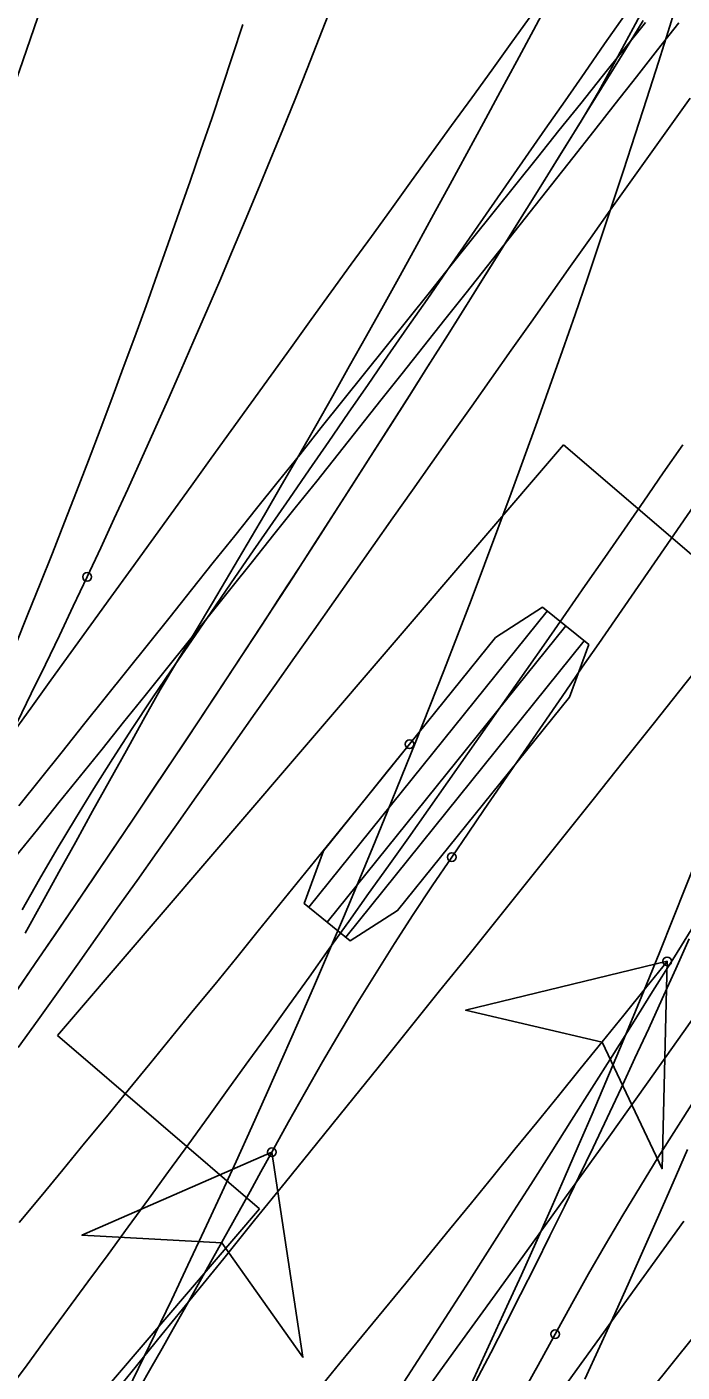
# Model space of a CAD drawing. Extents: x -14 to 1565148, y -25 to 642856.
# Drawn here: x 1564893.55 to 1564899.87, y 636451.95 to 636464.92 of the extents above; entities that cross this region are included whole.
import ezdxf

# ---------------------------------------------------------------- set-up
doc = ezdxf.new("R2010")
doc.units = 0
for name, color, linetype in [('DR_P_Headwall', 7, 'Continuous'), ('GE_P_Driveway_CL', 7, 'Continuous'), ('GE_X_Alignment', 7, 'Continuous'), ('MT_P_Drums', 7, 'Continuous'), ('PM_P_Edge_Line', 7, 'Continuous'), ('PV_P_EOP', 7, 'Continuous'), ('PV_X_EOP', 7, 'Continuous'), ('TR_Turning_Path23', 7, 'Continuous'), ('TR_Turning_Path25', 7, 'Continuous'), ('TR_Turning_Path27', 7, 'Continuous'), ('TR_Turning_Path28', 7, 'Continuous'), ('TR_Turning_Path28 - Copy-1', 7, 'Continuous')]:
    doc.layers.add(name, color=color, linetype=linetype)

msp = doc.modelspace()

# ---------------------------------------------------------------- linework, layer by layer
at = {"layer": 'DR_P_Headwall'}
for points in [[(1564893.429, 636455.592), (1564893.625, 636455.877), (1564893.82, 636456.163), (1564894.014, 636456.448), (1564894.208, 636456.734), (1564894.402, 636457.021), (1564894.595, 636457.307), (1564894.787, 636457.594), (1564894.979, 636457.881), (1564895.171, 636458.169), (1564895.362, 636458.457), (1564895.552, 636458.745), (1564895.741, 636459.034), (1564895.93, 636459.323), (1564896.119, 636459.613), (1564896.307, 636459.903), (1564896.494, 636460.193), (1564896.681, 636460.484), (1564896.867, 636460.775), (1564897.053, 636461.066), (1564897.238, 636461.358), (1564897.423, 636461.65), (1564897.607, 636461.942), (1564897.791, 636462.235), (1564897.975, 636462.527), (1564898.158, 636462.82), (1564898.341, 636463.113), (1564898.524, 636463.406), (1564898.706, 636463.7), (1564898.888, 636463.993), (1564899.064, 636464.292), (1564899.233, 636464.597), (1564899.399, 636464.905), (1564899.564, 636465.213)], [(1564893.454, 636455.627), (1564893.639, 636455.897), (1564893.823, 636456.167), (1564894.007, 636456.438), (1564894.191, 636456.708), (1564894.374, 636456.979), (1564894.557, 636457.251), (1564894.739, 636457.522), (1564894.921, 636457.794), (1564895.103, 636458.067), (1564895.284, 636458.339), (1564895.464, 636458.612), (1564895.644, 636458.886), (1564895.823, 636459.159), (1564896.002, 636459.434), (1564896.181, 636459.708), (1564896.358, 636459.983), (1564896.536, 636460.258), (1564896.713, 636460.534), (1564896.889, 636460.81), (1564897.065, 636461.086), (1564897.241, 636461.362), (1564897.416, 636461.639), (1564897.591, 636461.916), (1564897.765, 636462.193), (1564897.94, 636462.471), (1564898.114, 636462.749), (1564898.287, 636463.027), (1564898.461, 636463.305), (1564898.634, 636463.584), (1564898.807, 636463.862), (1564898.979, 636464.141), (1564899.152, 636464.42), (1564899.324, 636464.7), (1564899.497, 636464.979)]]:
    msp.add_lwpolyline(points, dxfattribs=at)
msp.add_arc((1564621.877, 636629.939), 327.889, 325.51254, 333.71205, dxfattribs=at)
at = {"layer": 'GE_P_Driveway_CL'}
for start, end in [(360, 269.30622), (360, 269.30622), (269.30622, 360), (269.30622, 360)]:
    msp.add_arc((1564834.986, 636485.101), 60.333, start, end, dxfattribs=at)
at = {"layer": 'GE_X_Alignment'}
msp.add_circle((1564834.986, 636485.101), 60.25, dxfattribs=at)
at = {"layer": 'MT_P_Drums'}
for points in [[(1564893.398, 636458.083), (1564893.591, 636458.35), (1564893.784, 636458.618), (1564893.977, 636458.885), (1564894.17, 636459.153), (1564894.363, 636459.42), (1564894.556, 636459.688), (1564894.749, 636459.955), (1564894.942, 636460.223), (1564895.135, 636460.49), (1564895.328, 636460.758), (1564895.521, 636461.025), (1564895.714, 636461.292), (1564895.908, 636461.56), (1564896.101, 636461.827), (1564896.294, 636462.095), (1564896.488, 636462.362), (1564896.681, 636462.629), (1564896.874, 636462.897), (1564897.068, 636463.164), (1564897.261, 636463.432), (1564897.455, 636463.699), (1564897.648, 636463.966), (1564897.842, 636464.234), (1564898.036, 636464.501), (1564898.229, 636464.768), (1564898.423, 636465.035)], [(1564893.505, 636456.407), (1564893.673, 636456.701), (1564893.845, 636456.993), (1564894.02, 636457.285), (1564894.199, 636457.576), (1564894.381, 636457.865), (1564894.567, 636458.153), (1564894.757, 636458.44), (1564894.947, 636458.72), (1564895.139, 636458.999), (1564895.328, 636459.274), (1564895.517, 636459.548), (1564895.706, 636459.823), (1564895.895, 636460.097), (1564896.084, 636460.372), (1564896.273, 636460.646), (1564896.463, 636460.92), (1564896.652, 636461.194), (1564896.842, 636461.468), (1564897.031, 636461.742), (1564897.221, 636462.016), (1564897.411, 636462.29), (1564897.601, 636462.564), (1564897.791, 636462.837), (1564897.981, 636463.111), (1564898.171, 636463.385), (1564898.362, 636463.658), (1564898.552, 636463.932), (1564898.743, 636464.205), (1564898.933, 636464.478), (1564899.124, 636464.752), (1564899.315, 636465.025)], [(1564895.914, 636454.069), (1564896.075, 636454.361), (1564896.238, 636454.652), (1564896.404, 636454.941), (1564896.573, 636455.228), (1564896.745, 636455.514), (1564896.919, 636455.798), (1564897.097, 636456.08), (1564897.278, 636456.36), (1564897.462, 636456.638), (1564897.649, 636456.914)], [(1564898.647, 636452.315), (1564898.809, 636452.609), (1564898.97, 636452.896), (1564899.134, 636453.18), (1564899.3, 636453.463), (1564899.469, 636453.742), (1564899.64, 636454.02), (1564899.813, 636454.295), (1564899.989, 636454.567)], [(1564895.914, 636454.069), (1564894.082, 636453.268), (1564895.431, 636453.194), (1564896.214, 636452.092), (1564895.914, 636454.069)], [(1564898.732, 636451.801), (1564898.924, 636452.068), (1564899.117, 636452.335), (1564899.309, 636452.603), (1564899.502, 636452.87), (1564899.695, 636453.137), (1564899.887, 636453.404)], [(1564898.316, 636451.719), (1564898.482, 636452.017), (1564898.647, 636452.316)]]:
    msp.add_lwpolyline(points, dxfattribs=at)
msp.add_lwpolyline([(1564895.914, 636454.069), (1564894.082, 636453.268), (1564895.431, 636453.194), (1564896.214, 636452.092)], close=True, dxfattribs=at)
for centre in [(1564897.649, 636456.914), (1564897.649, 636456.914), (1564895.914, 636454.069), (1564895.914, 636454.069), (1564898.647, 636452.316), (1564898.647, 636452.315)]:
    msp.add_circle(centre, 0.0417, dxfattribs=at)
for centre, radius, start, end in [((1565680.816, 635918.958), 950.13, 143.371986, 145.514886), ((1564759.571, 636529.056), 155.603, 320.97127, 331.1899)]:
    msp.add_arc(centre, radius, start, end, dxfattribs=at)
at = {"layer": 'PM_P_Edge_Line'}
msp.add_lwpolyline([(1564893.535, 636456.181), (1564893.698, 636456.475), (1564893.861, 636456.769), (1564894.024, 636457.062), (1564894.186, 636457.355), (1564894.349, 636457.648), (1564894.511, 636457.941), (1564894.673, 636458.233), (1564894.836, 636458.525), (1564895.005, 636458.806), (1564895.174, 636459.085), (1564895.343, 636459.365), (1564895.51, 636459.647), (1564895.676, 636459.931), (1564895.843, 636460.214), (1564896.009, 636460.498), (1564896.174, 636460.784), (1564896.338, 636461.071), (1564896.502, 636461.36), (1564896.665, 636461.649), (1564896.828, 636461.939), (1564896.99, 636462.23), (1564897.152, 636462.521), (1564897.313, 636462.814), (1564897.474, 636463.108), (1564897.635, 636463.402), (1564897.796, 636463.697), (1564897.956, 636463.993), (1564898.117, 636464.29), (1564898.277, 636464.587), (1564898.437, 636464.885), (1564898.597, 636465.183)], dxfattribs=at)
msp.add_arc((1564819.469, 636488.511), 86.526, 314.40278, 343.10095, dxfattribs=at)
at = {"layer": 'PV_P_EOP'}
for radius in [62, 60.333, 60.25]:
    msp.add_circle((1564834.986, 636485.101), radius, dxfattribs=at)
for radius in [82.5, 82]:
    msp.add_arc((1564834.986, 636485.101), radius, 315.38222, 5.72699, dxfattribs=at)
at = {"layer": 'PV_X_EOP'}
msp.add_arc((1564834.986, 636485.101), 80, 315.38222, 5.72699, dxfattribs=at)
at = {"layer": 'TR_Turning_Path23'}
for p, q in [((1564898.727, 636460.888), (1564893.846, 636455.194)), ((1564904.801, 636455.682), (1564898.727, 636460.888)), ((1564898.727, 636460.888), (1564898.727, 636460.888)), ((1564898.57, 636459.286), (1564896.27, 636456.431)), ((1564898.749, 636459.142), (1564896.448, 636456.287)), ((1564898.927, 636458.999), (1564896.627, 636456.143)), ((1564893.846, 636455.194), (1564895.795, 636453.523)), ((1564895.795, 636453.523), (1564889.287, 636445.931))]:
    msp.add_line(p, q, dxfattribs=at)
for points in [[(1564898.526, 636459.322), (1564898.971, 636458.963), (1564898.784, 636458.455), (1564897.127, 636456.399), (1564896.671, 636456.108), (1564896.225, 636456.467), (1564896.413, 636456.974), (1564898.07, 636459.03)], [(1564899.727, 636455.909), (1564897.783, 636455.438), (1564899.099, 636455.13), (1564899.679, 636453.909)]]:
    msp.add_lwpolyline(points, close=True, dxfattribs=at)
for points in [[(1564893.477, 636453.39), (1564893.688, 636453.645), (1564893.898, 636453.9), (1564894.109, 636454.155), (1564894.319, 636454.411), (1564894.529, 636454.666), (1564894.738, 636454.922), (1564894.948, 636455.178), (1564895.157, 636455.434), (1564895.367, 636455.69), (1564895.576, 636455.946), (1564895.784, 636456.203), (1564895.993, 636456.46), (1564896.202, 636456.716), (1564896.41, 636456.973), (1564896.618, 636457.23), (1564896.826, 636457.487), (1564897.034, 636457.745), (1564897.242, 636458.002)], [(1564899.727, 636455.909), (1564897.783, 636455.438), (1564899.099, 636455.13), (1564899.679, 636453.909), (1564899.727, 636455.909)]]:
    msp.add_lwpolyline(points, dxfattribs=at)
for centre in [(1564897.242, 636458.002), (1564899.727, 636455.909)]:
    msp.add_circle(centre, 0.0417, dxfattribs=at)
msp.add_arc((1564525.59, 636757.456), 480.53, 316.0494, 321.13184, dxfattribs=at)
at = {"layer": 'TR_Turning_Path25'}
for points in [[(1564893.469, 636455.077), (1564893.661, 636455.346), (1564893.852, 636455.614), (1564894.043, 636455.883), (1564894.234, 636456.151), (1564894.424, 636456.42), (1564894.615, 636456.688), (1564894.805, 636456.957), (1564894.995, 636457.226), (1564895.185, 636457.494), (1564895.375, 636457.763), (1564895.565, 636458.032), (1564895.754, 636458.3), (1564895.944, 636458.569), (1564896.133, 636458.837), (1564896.322, 636459.106), (1564896.512, 636459.375), (1564896.701, 636459.644), (1564896.891, 636459.913), (1564897.081, 636460.183), (1564897.271, 636460.452), (1564897.461, 636460.722), (1564897.651, 636460.991), (1564897.842, 636461.261), (1564898.032, 636461.531), (1564898.223, 636461.801), (1564898.414, 636462.07), (1564898.605, 636462.34), (1564898.796, 636462.61), (1564898.987, 636462.88), (1564899.179, 636463.15), (1564899.371, 636463.42), (1564899.563, 636463.69), (1564899.755, 636463.96), (1564899.948, 636464.23)], [(1564893.357, 636451.755), (1564893.553, 636452.021), (1564893.749, 636452.286), (1564893.945, 636452.552), (1564894.14, 636452.818), (1564894.335, 636453.084), (1564894.53, 636453.35), (1564894.725, 636453.617), (1564894.919, 636453.884), (1564895.114, 636454.151), (1564895.307, 636454.418), (1564895.501, 636454.685), (1564895.694, 636454.953), (1564895.887, 636455.221), (1564896.08, 636455.489), (1564896.273, 636455.757), (1564896.465, 636456.025), (1564896.657, 636456.294), (1564896.848, 636456.562), (1564897.04, 636456.831), (1564897.231, 636457.1), (1564897.422, 636457.37), (1564897.612, 636457.639), (1564897.802, 636457.909), (1564897.992, 636458.179), (1564898.182, 636458.449), (1564898.372, 636458.719), (1564898.561, 636458.99), (1564898.75, 636459.261), (1564898.938, 636459.532), (1564899.127, 636459.803), (1564899.315, 636460.074), (1564899.502, 636460.345), (1564899.69, 636460.617), (1564899.877, 636460.889)]]:
    msp.add_lwpolyline(points, dxfattribs=at)
msp.add_arc((1564634.809, 636643.222), 324.972, 316.17032, 330.27877, dxfattribs=at)
at = {"layer": 'TR_Turning_Path27'}
for points in [[(1564893.445, 636456.923), (1564893.653, 636457.181), (1564893.861, 636457.439), (1564894.069, 636457.697), (1564894.277, 636457.955), (1564894.484, 636458.213), (1564894.692, 636458.471), (1564894.899, 636458.729), (1564895.106, 636458.988), (1564895.313, 636459.246), (1564895.52, 636459.504), (1564895.727, 636459.763), (1564895.934, 636460.022), (1564896.14, 636460.281), (1564896.347, 636460.539), (1564896.553, 636460.798), (1564896.759, 636461.057), (1564896.966, 636461.317), (1564897.172, 636461.576), (1564897.378, 636461.835), (1564897.583, 636462.095), (1564897.789, 636462.354), (1564897.995, 636462.614), (1564898.2, 636462.874), (1564898.405, 636463.133), (1564898.611, 636463.393), (1564898.816, 636463.653), (1564899.021, 636463.913), (1564899.226, 636464.174), (1564899.43, 636464.434), (1564899.635, 636464.694), (1564899.84, 636464.955)], [(1564893.474, 636457.408), (1564893.682, 636457.668), (1564893.891, 636457.929), (1564894.099, 636458.189), (1564894.307, 636458.45), (1564894.516, 636458.71), (1564894.724, 636458.97), (1564894.933, 636459.231), (1564895.141, 636459.491), (1564895.349, 636459.752), (1564895.558, 636460.012), (1564895.766, 636460.273), (1564895.975, 636460.533), (1564896.183, 636460.793), (1564896.391, 636461.054), (1564896.6, 636461.314), (1564896.808, 636461.575), (1564897.017, 636461.835), (1564897.225, 636462.095), (1564897.434, 636462.356), (1564897.642, 636462.616), (1564897.85, 636462.876), (1564898.059, 636463.137), (1564898.267, 636463.397), (1564898.476, 636463.657), (1564898.684, 636463.918), (1564898.893, 636464.178), (1564899.101, 636464.438), (1564899.31, 636464.699), (1564899.518, 636464.959)], [(1564899.565, 636451.771), (1564899.775, 636452.032), (1564899.985, 636452.292)]]:
    msp.add_lwpolyline(points, dxfattribs=at)
msp.add_arc((1564317.874, 636921.747), 743.825, 317.658922, 322.32653, dxfattribs=at)
at = {"layer": 'TR_Turning_Path28'}
for points in [[(1564893.442, 636458.958), (1564893.562, 636459.254), (1564893.681, 636459.549), (1564893.798, 636459.845), (1564893.915, 636460.142), (1564894.03, 636460.439), (1564894.145, 636460.736), (1564894.258, 636461.034), (1564894.371, 636461.332), (1564894.482, 636461.631), (1564894.592, 636461.93), (1564894.701, 636462.229), (1564894.809, 636462.529), (1564894.916, 636462.829), (1564895.022, 636463.13), (1564895.127, 636463.431), (1564895.231, 636463.732), (1564895.334, 636464.034), (1564895.435, 636464.336), (1564895.536, 636464.638), (1564895.635, 636464.941)], [(1564898.932, 636451.881), (1564899.077, 636452.196), (1564899.221, 636452.511), (1564899.364, 636452.827), (1564899.506, 636453.144), (1564899.647, 636453.461), (1564899.786, 636453.778), (1564899.925, 636454.096)]]:
    msp.add_lwpolyline(points, dxfattribs=at)
msp.add_arc((1564811.297, 636492.463), 92.643, 332.0438, 1.05959, dxfattribs=at)
at = {"layer": 'TR_Turning_Path28 - Copy-1'}
for points in [[(1564894.132, 636459.614), (1564894.264, 636459.896), (1564894.394, 636460.178), (1564894.525, 636460.462), (1564894.654, 636460.746), (1564894.782, 636461.031), (1564894.91, 636461.317), (1564895.037, 636461.604), (1564895.162, 636461.892), (1564895.287, 636462.18), (1564895.412, 636462.469), (1564895.535, 636462.76), (1564895.657, 636463.05), (1564895.779, 636463.342), (1564895.899, 636463.633), (1564896.019, 636463.926), (1564896.138, 636464.219), (1564896.255, 636464.513), (1564896.372, 636464.807), (1564896.488, 636465.102)], [(1564893.457, 636458.211), (1564893.594, 636458.491), (1564893.73, 636458.77), (1564893.865, 636459.051), (1564893.999, 636459.332), (1564894.132, 636459.614)], [(1564897.879, 636451.855), (1564898.025, 636452.136), (1564898.17, 636452.417), (1564898.313, 636452.699), (1564898.456, 636452.981), (1564898.597, 636453.264), (1564898.736, 636453.547), (1564898.875, 636453.831), (1564899.012, 636454.116), (1564899.148, 636454.401), (1564899.283, 636454.687), (1564899.417, 636454.974), (1564899.549, 636455.261), (1564899.68, 636455.548), (1564899.81, 636455.837), (1564899.938, 636456.125)]]:
    msp.add_lwpolyline(points, dxfattribs=at)
msp.add_circle((1564894.132, 636459.614), 0.0417, dxfattribs=at)
msp.add_circle((1564894.132, 636459.614), 0.0417, dxfattribs=at)
msp.add_arc((1564833.218, 636485.668), 76.862, 280.40777, 7.27378, dxfattribs=at)

doc.saveas('drawing.dxf')
